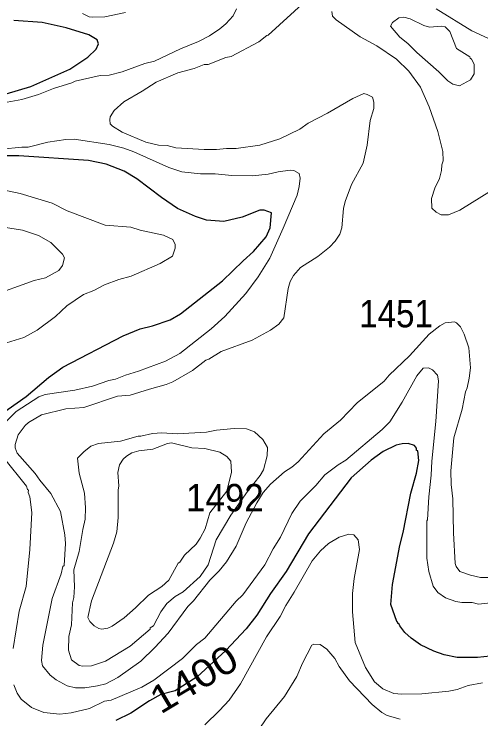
# Model space of a CAD drawing. Extents: x 598.3 to 623.2, y 6902.2 to 6930.1.
# Drawn here: x 612.233 to 613.593, y 6905.547 to 6907.601 of the extents above; entities that cross this region are included whole.
import ezdxf
from ezdxf.enums import TextEntityAlignment as Align

# ---------------------------------------------------------------- set-up
doc = ezdxf.new("R2010")
doc.units = 0
doc.header["$LTSCALE"] = 0.032
doc.layers.add('1', color=7, linetype='Continuous', lineweight=25)
doc.layers.add('2', color=7, linetype='Continuous', lineweight=13)
doc.layers.add('21', color=7, linetype='Continuous')
doc.layers.add('61', color=7, linetype='Continuous')

msp = doc.modelspace()

# ---------------------------------------------------------------- linework, layer by layer
at = {"layer": '1'}
for points in [[(612.2105, 6907.3687), (612.2824, 6907.3901), (612.3954, 6907.4402), (612.4483, 6907.4755), (612.4719, 6907.4984), (612.4791, 6907.5142), (612.4754, 6907.5255), (612.451, 6907.5407), (612.385, 6907.5611), (612.3154, 6907.5761), (612.2322, 6907.5824)], [(612.1886, 6906.4314), (612.2686, 6906.4865), (612.3335, 6906.5422), (612.3751, 6906.5716), (612.5505, 6906.6637), (612.6007, 6906.6839), (612.6366, 6906.6921), (612.6875, 6906.7098), (612.718, 6906.7276), (612.8405, 6906.8234), (612.9, 6906.8821), (612.9307, 6906.9087), (612.9671, 6906.9517), (612.9787, 6906.9781), (612.9826, 6907.0213), (612.962, 6907.0296), (612.9491, 6907.0296), (612.8976, 6907.0088), (612.8438, 6906.9965), (612.794, 6907.0003), (612.7612, 6907.0109), (612.7089, 6907.0346), (612.6625, 6907.0659), (612.5904, 6907.1209), (612.5535, 6907.1431), (612.5013, 6907.1633), (612.4494, 6907.1737), (612.2468, 6907.1874), (612.1966, 6907.1875)], [(613.6754, 6905.7352), (613.5825, 6905.7256), (613.5238, 6905.7263), (613.4859, 6905.7337), (613.4561, 6905.7442), (613.4171, 6905.763), (613.3897, 6905.7823), (613.3716, 6905.7989), (613.3564, 6905.818), (613.3536, 6905.8248), (613.3512, 6905.8253), (613.3501, 6905.8298), (613.3476, 6905.8306), (613.3309, 6905.8806), (613.3357, 6905.9389), (613.3567, 6906.0525), (613.3665, 6906.0901), (613.3891, 6906.2047), (613.4056, 6906.2628), (613.4117, 6906.3002), (613.4087, 6906.3277), (613.4055, 6906.3296), (613.4053, 6906.3356), (613.3993, 6906.344), (613.3813, 6906.3496), (613.3632, 6906.3488), (613.3457, 6906.3449), (613.3085, 6906.3263), (613.2731, 6906.3007), (613.215, 6906.2492), (613.0906, 6906.086), (613.0255, 6905.9762), (612.9802, 6905.9128), (612.9402, 6905.8496), (612.9095, 6905.8092), (612.8502, 6905.746), (612.7667, 6905.6696), (612.7023, 6905.6284), (612.6602, 6905.6177), (612.628, 6905.5999), (612.5734, 6905.5642), (612.5291, 6905.5421)]]:
    msp.add_lwpolyline(points, dxfattribs=at)
at = {"layer": '2'}
for points in [[(613.0829, 6907.639), (612.9735, 6907.5393), (612.9694, 6907.5385), (612.9458, 6907.5198), (612.8652, 6907.4773), (612.8502, 6907.4741), (612.7987, 6907.4539), (612.7868, 6907.4537), (612.758, 6907.4425), (612.7101, 6907.4299), (612.6474, 6907.4026), (612.6058, 6907.3757), (612.5529, 6907.3455), (612.5248, 6907.3195), (612.5134, 6907.3011), (612.5117, 6907.293), (612.5133, 6907.2808), (612.5194, 6907.2743)], [(612.2127, 6907.3437), (612.2561, 6907.3518), (612.3039, 6907.3661), (612.3481, 6907.3841), (612.4013, 6907.4003), (612.4115, 6907.4053), (612.4839, 6907.4214), (612.5103, 6907.4231), (612.5475, 6907.4328), (612.6139, 6907.4563), (612.6424, 6907.4636), (612.7178, 6907.4994), (612.7699, 6907.5205), (612.8023, 6907.5369), (612.832, 6907.5573), (612.85, 6907.5727), (612.8714, 6907.5957), (612.881, 6907.6158)], [(612.5573, 6907.6052), (612.4976, 6907.5931), (612.4609, 6907.5914), (612.452, 6907.593), (612.4321, 6907.6021)], [(613.1585, 6907.6083), (613.1609, 6907.5949), (613.1715, 6907.5839), (613.2416, 6907.5341), (613.2901, 6907.5082), (613.3466, 6907.4695), (613.3828, 6907.4341), (613.4169, 6907.3877), (613.4425, 6907.33), (613.4677, 6907.2585), (613.4823, 6907.1999), (613.4824, 6907.1728), (613.4789, 6907.1613), (613.478, 6907.1449), (613.4718, 6907.1214), (613.4586, 6907.0933), (613.4489, 6907.0635), (613.4499, 6907.0356), (613.4622, 6907.0238), (613.4774, 6907.0156), (613.4981, 6907.0158), (613.5314, 6907.0295), (613.6235, 6907.0864)], [(613.6147, 6907.53), (613.5662, 6907.5523), (613.4627, 6907.6156)], [(612.5194, 6907.2743), (612.5481, 6907.257), (612.6167, 6907.2272), (612.6536, 6907.2191), (612.6787, 6907.2174), (612.7038, 6907.211), (612.7863, 6907.2061), (612.8231, 6907.2061), (612.8514, 6907.2093), (612.8797, 6907.2094), (612.9485, 6907.219), (613.0073, 6907.2377), (613.0651, 6907.265), (613.0897, 6907.2829), (613.1461, 6907.312), (613.2199, 6907.355), (613.2515, 6907.3695), (613.2618, 6907.3669), (613.2766, 6907.3582), (613.2814, 6907.3445), (613.2807, 6907.3257), (613.2698, 6907.2905), (613.2613, 6907.2185), (613.2501, 6907.1663), (613.2162, 6907.1042), (613.1973, 6907.055), (613.1923, 6907.0344), (613.1876, 6906.9776), (613.1818, 6906.9592), (613.1687, 6906.9395), (613.1516, 6906.9216), (613.1175, 6906.8943), (613.067, 6906.862), (613.0474, 6906.8392), (613.0376, 6906.8214), (613.0311, 6906.8012), (613.0184, 6906.716), (613.0044, 6906.6968), (612.9804, 6906.6795), (612.9264, 6906.6509), (612.8363, 6906.6172), (612.8007, 6906.5954), (612.7918, 6906.5924), (612.7529, 6906.5623), (612.6957, 6906.5291), (612.6763, 6906.5211), (612.6273, 6906.5081), (612.5715, 6906.4905), (612.5346, 6906.4873), (612.436, 6906.4541), (612.384, 6906.4501), (612.3131, 6906.4332), (612.275, 6906.4109), (612.2658, 6906.4021), (612.2452, 6906.3745), (612.2365, 6906.3462), (612.2366, 6906.3371), (612.2426, 6906.3218), (612.2949, 6906.262), (612.3083, 6906.2423), (612.3403, 6906.2042), (612.3684, 6906.1511), (612.3814, 6906.0831), (612.3829, 6906.0585), (612.3788, 6905.9937), (612.3756, 6905.9916), (612.3703, 6905.9694), (612.3441, 6905.8974), (612.3166, 6905.7617), (612.3132, 6905.7168), (612.3157, 6905.7017), (612.3383, 6905.6747), (612.3558, 6905.661), (612.3878, 6905.6433), (612.4124, 6905.6373), (612.4395, 6905.6371), (612.4763, 6905.643), (612.5006, 6905.6496), (612.5357, 6905.6679), (612.6019, 6905.7154), (612.643, 6905.7548), (612.6815, 6905.7964), (612.7389, 6905.8749), (612.7559, 6905.8912), (612.8034, 6905.9512), (612.8301, 6905.9785), (612.8518, 6906.0051), (612.8798, 6906.0507), (612.9094, 6906.1182), (612.9397, 6906.177), (612.9588, 6906.2068), (612.9801, 6906.2311), (613.0212, 6906.2674), (613.042, 6906.2803), (613.0606, 6906.2963), (613.1354, 6906.3775), (613.1836, 6906.4177), (613.2327, 6906.4678), (613.3107, 6906.531), (613.3259, 6906.5487)], [(612.2104, 6906.4134), (612.2393, 6906.4432), (612.305, 6906.4851), (612.3241, 6906.4922), (612.4103, 6906.5048), (612.4612, 6906.5167), (612.509, 6906.5327), (612.5288, 6906.537), (612.558, 6906.5491), (612.5958, 6906.5602), (612.6746, 6906.589), (612.7162, 6906.6118), (612.8075, 6906.6835), (612.8469, 6906.7197), (612.9081, 6906.7865), (612.9441, 6906.835), (612.9777, 6906.8894), (613.0173, 6906.9765), (613.0573, 6907.0728), (613.0639, 6907.0982), (613.0661, 6907.1222), (613.0639, 6907.1358), (613.0476, 6907.1445), (613.0369, 6907.1462), (613.0025, 6907.1414), (612.9728, 6907.134), (612.9273, 6907.1299), (612.8669, 6907.13), (612.8192, 6907.1348), (612.7762, 6907.1349), (612.7219, 6907.1414), (612.6835, 6907.1533), (612.5818, 6907.1994), (612.5524, 6907.2101), (612.5098, 6907.2207), (612.408, 6907.236), (612.3835, 6907.2352), (612.3319, 6907.2271), (612.2739, 6907.2126), (612.2553, 6907.2133), (612.1969, 6907.2069)], [(612.1719, 6906.6314), (612.2618, 6906.6586), (612.3, 6906.6794), (612.3542, 6906.7192), (612.3871, 6906.7503), (612.4356, 6906.7833), (612.4656, 6906.7952), (612.4965, 6906.8116), (612.5384, 6906.8275), (612.5746, 6906.8368), (612.6582, 6906.8737), (612.6944, 6906.8953), (612.7026, 6906.9185), (612.7025, 6906.929), (612.6956, 6906.9442), (612.6685, 6906.9568), (612.6, 6906.9711), (612.5729, 6906.9795), (612.4982, 6906.9861), (612.3875, 6907.0277), (612.344, 6907.0494), (612.2508, 6907.0782), (612.1719, 6907.0943)], [(612.1774, 6906.984), (612.2572, 6906.9714), (612.3039, 6906.9554), (612.3398, 6906.9351), (612.3738, 6906.9012), (612.3804, 6906.8901), (612.3745, 6906.8678), (612.3635, 6906.854), (612.3247, 6906.8325), (612.2914, 6906.824), (612.1612, 6906.7774)], [(613.3259, 6906.5487), (613.3849, 6906.6054), (613.4419, 6906.668), (613.473, 6906.6923), (613.4887, 6906.7008), (613.5156, 6906.7042), (613.5215, 6906.7012), (613.533, 6906.6891), (613.5443, 6906.6684), (613.5575, 6906.6284), (613.5623, 6906.5696), (613.559, 6906.5394), (613.5528, 6906.5113), (613.5475, 6906.5001), (613.5381, 6906.4495), (613.5137, 6906.3664), (613.5049, 6906.2698), (613.5057, 6906.2304), (613.5113, 6906.1885), (613.5129, 6906.0888), (613.5179, 6906.0003), (613.5204, 6905.9908), (613.5318, 6905.9765), (613.5624, 6905.9659), (613.5913, 6905.9595), (613.6199, 6905.9587)], [(613.663, 6905.8898), (613.5853, 6905.8818), (613.5675, 6905.8866), (613.5376, 6905.8867), (613.5201, 6905.8895), (613.4892, 6905.8998), (613.4673, 6905.9153), (613.4534, 6905.9339), (613.441, 6905.9762), (613.4353, 6906.0151), (613.4352, 6906.1237), (613.4376, 6906.1274), (613.441, 6906.1943), (613.4482, 6906.2577), (613.4494, 6906.2976), (613.4619, 6906.4134), (613.4693, 6906.5318), (613.4667, 6906.5487), (613.4516, 6906.564), (613.4406, 6906.5697), (613.4245, 6906.5687), (613.4061, 6906.5471), (613.3631, 6906.47), (613.3273, 6906.4126), (613.3051, 6906.3903), (613.1993, 6906.3007), (613.1768, 6906.2872), (613.1379, 6906.258), (613.1116, 6906.2276), (613.0661, 6906.1812), (613.0421, 6906.1454), (613.0093, 6906.0766), (612.9875, 6906.0426), (612.9631, 6905.9959), (612.8997, 6905.9081), (612.8801, 6905.8902), (612.7884, 6905.7822), (612.7647, 6905.7639), (612.7238, 6905.7233), (612.6403, 6905.6602), (612.6053, 6905.6396), (612.5158, 6905.602), (612.4968, 6905.5985), (612.4531, 6905.5773), (612.3994, 6905.5649), (612.3663, 6905.5605), (612.32, 6905.5658), (612.2838, 6905.5803), (612.2535, 6905.6049)], [(612.2308, 6905.752), (612.2483, 6905.8606), (612.268, 6905.9333), (612.2795, 6906.0411), (612.2849, 6906.1487), (612.2793, 6906.1937), (612.2745, 6906.207), (612.2751, 6906.2134), (612.272, 6906.2155), (612.2693, 6906.2251), (612.2022, 6906.3084)], [(612.7887, 6905.5298), (612.8319, 6905.5714), (612.8593, 6905.6021), (612.8928, 6905.6492), (612.9685, 6905.786), (613.0077, 6905.8451), (613.0242, 6905.8779), (613.049, 6905.9163), (613.1014, 6906.0079), (613.126, 6906.0372), (613.1485, 6906.0581), (613.18, 6906.0762), (613.2081, 6906.0857), (613.2223, 6906.0832), (613.2352, 6906.0686), (613.239, 6906.0407), (613.224, 6905.9557), (613.2192, 6905.9126), (613.2184, 6905.8592), (613.227, 6905.7701), (613.2566, 6905.6973), (613.2829, 6905.6547), (613.3069, 6905.6346), (613.3387, 6905.6212), (613.3623, 6905.6187), (613.4209, 6905.6203), (613.4998, 6905.6276), (613.5238, 6905.6325), (613.5559, 6905.6445), (613.5974, 6905.652)], [(613.3573, 6905.5463), (613.3195, 6905.5572), (613.3038, 6905.5657), (613.2757, 6905.5887), (613.2101, 6905.6583), (613.18, 6905.6996), (613.167, 6905.7228), (613.1445, 6905.7507), (613.1248, 6905.7637), (613.1061, 6905.7651), (613.1007, 6905.7616), (613.0733, 6905.7091), (613.0571, 6905.6703), (613.0211, 6905.6127), (612.9669, 6905.5477), (612.9465, 6905.5176)], [(612.2535, 6905.6049), (612.2419, 6905.6222), (612.2327, 6905.6464)]]:
    msp.add_lwpolyline(points, dxfattribs=at)
for points in [[(613.5654, 6907.469), (613.5612, 6907.4719), (613.5604, 6907.4757), (613.5221, 6907.5006), (613.5024, 6907.5501), (613.4887, 6907.5636), (613.4776, 6907.5653), (613.4426, 6907.5628), (613.4263, 6907.5679), (613.3866, 6907.5869), (613.3681, 6907.5913), (613.3537, 6907.5902), (613.3351, 6907.5762), (613.3295, 6907.5655), (613.3567, 6907.5331), (613.3799, 6907.5149), (613.4059, 6907.4887), (613.4707, 6907.4329), (613.4967, 6907.4063), (613.5108, 6907.3963), (613.5307, 6907.3915), (613.5625, 6907.4095), (613.5733, 6907.4266), (613.5727, 6907.4549)], [(612.8746, 6906.3933), (612.9099, 6906.3925), (612.9334, 6906.3832), (612.9572, 6906.3614), (612.9714, 6906.3375), (612.9699, 6906.3135), (612.9593, 6906.273), (612.9494, 6906.2563), (612.9127, 6906.2093), (612.8644, 6906.1404), (612.8219, 6906.0693), (612.7989, 6905.9957), (612.775, 6905.9617), (612.7254, 6905.9172), (612.7027, 6905.9036), (612.6781, 6905.8837), (612.6603, 6905.8593), (612.6389, 6905.8183), (612.6299, 6905.8127), (612.6297, 6905.809), (612.5715, 6905.7587), (612.4996, 6905.7155), (612.4588, 6905.7021), (612.433, 6905.7004), (612.4226, 6905.7022), (612.4, 6905.7193), (612.3918, 6905.7469), (612.3927, 6905.7876), (612.4001, 6905.8208), (612.4032, 6905.8848), (612.4072, 6905.9004), (612.4088, 6905.9322), (612.4073, 6905.9816), (612.4225, 6906.0348), (612.4331, 6906.0993), (612.4403, 6906.1286), (612.4413, 6906.1623), (612.4379, 6906.205), (612.4225, 6906.2633), (612.4179, 6906.3067), (612.4359, 6906.3257), (612.4564, 6906.3422), (612.4792, 6906.3496), (612.5429, 6906.3562), (612.5943, 6906.3706), (612.6027, 6906.3707), (612.6366, 6906.3788), (612.6632, 6906.3805), (612.7084, 6906.3772), (612.7939, 6906.3821), (612.8231, 6906.3886)], [(612.8643, 6906.2984), (612.8526, 6906.3121), (612.8328, 6906.3238), (612.7885, 6906.335), (612.751, 6906.3367), (612.6912, 6906.3513), (612.6799, 6906.3496), (612.6369, 6906.3331), (612.5961, 6906.3278), (612.5764, 6906.3221), (612.5601, 6906.3129), (612.5513, 6906.3042), (612.5401, 6906.2874), (612.5352, 6906.2655), (612.5383, 6906.2259), (612.536, 6906.2137), (612.536, 6906.1342), (612.5325, 6906.0926), (612.523, 6906.0587), (612.4591, 6905.8909), (612.4478, 6905.843), (612.4537, 6905.8311), (612.4663, 6905.8179), (612.4795, 6905.8105), (612.4888, 6905.809), (612.5063, 6905.8112), (612.5186, 6905.8174), (612.5537, 6905.842), (612.5871, 6905.8706), (612.6242, 6905.9078), (612.6634, 6905.9324), (612.6838, 6905.9511), (612.7106, 6906.0013), (612.7156, 6906.0042), (612.7293, 6906.0242), (612.7632, 6906.0564), (612.7754, 6906.0734), (612.7896, 6906.1005), (612.8036, 6906.1476), (612.8532, 6906.2107), (612.8662, 6906.2663)]]:
    msp.add_lwpolyline(points, close=True, dxfattribs=at)

# ---------------------------------------------------------------- texts
at = {"layer": '21'}
for s, width, p in [('1451', 0.9, (613.2386, 6906.688)), ('1492', 0.95, (612.734, 6906.1516))]:
    msp.add_text(s, height=0.08, dxfattribs=dict(at, width=width)).set_placement(p)
at = {"layer": '61', "width": 1.15}
msp.add_text('1400', height=0.08, rotation=30.816, dxfattribs=at).set_placement((612.7771, 6905.6292), align=Align.CENTER)

doc.saveas('drawing.dxf')
